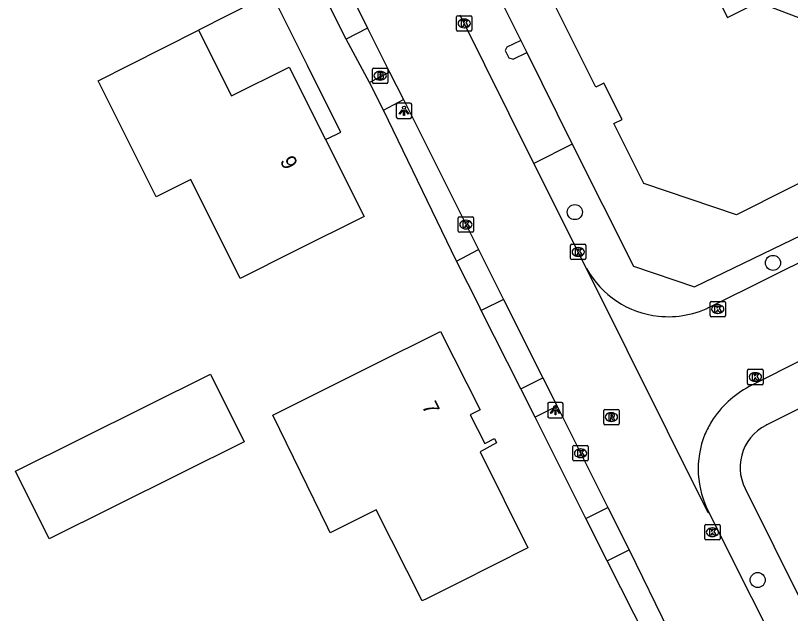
# Model space of a CAD drawing. Extents: x 157321 to 158827, y 386650 to 388532.
# Drawn here: x 158242.8 to 158293.1, y 387064.3 to 387103.1 of the extents above; entities that cross this region are included whole.
import ezdxf

# ---------------------------------------------------------------- set-up
doc = ezdxf.new("R2010")
doc.units = 0
for name, color, linetype in [('IMGEO_Berm_groen', 7, 'Continuous'), ('IMGEO_Boom', 7, 'Continuous'), ('IMGEO_Brandkraan', 7, 'Continuous'), ('IMGEO_Groenvoorziening', 7, 'Continuous'), ('IMGEO_Kolk', 7, 'Continuous'), ('IMGEO_Lichtpunt', 7, 'Continuous'), ('IMGEO_Pand', 7, 'Continuous'), ('IMGEO_Pand_nummerreeks', 7, 'Continuous'), ('IMGEO_Pand_overbouw', 7, 'Continuous'), ('IMGEO_Rijbaan_lokaal_gesloten', 7, 'Continuous'), ('IMGEO_Rioolput', 7, 'Continuous'), ('IMGEO_Voetpad_halfverhard', 7, 'Continuous'), ('IMGEO_Voetpad_open', 7, 'Continuous')]:
    doc.layers.add(name, color=color, linetype=linetype)

msp = doc.modelspace()

# ---------------------------------------------------------------- linework, layer by layer
at = {"layer": 'IMGEO_Berm_groen'}
for points in [[(158278.934, 387094.782), (158282.913, 387086.858), (158286.88, 387085.53), (158297.658, 387090.733)], [(158306.227, 387083.933), (158291.559, 387076.561), (158291.498, 387076.531), (158291.222, 387076.372), (158290.964, 387076.185), (158290.726, 387075.972), (158290.513, 387075.735), (158290.325, 387075.477), (158290.165, 387075.201), (158290.035, 387074.91), (158289.936, 387074.607), (158289.869, 387074.295), (158289.835, 387073.978), (158289.835, 387073.659), (158289.868, 387073.342), (158289.934, 387073.03), (158290.032, 387072.727), (158290.161, 387072.435), (158301.269, 387050.069)]]:
    msp.add_lwpolyline(points, dxfattribs=at)
at = {"layer": 'IMGEO_Boom'}
for centre in [(158279.115, 387090.377), (158291.962, 387087.081), (158290.971, 387066.496)]:
    msp.add_circle(centre, 0.489, dxfattribs=at)
at = {"layer": 'IMGEO_Brandkraan'}
for p, q in [((158266.066, 387099.727), (158266.918, 387099.727)), ((158265.991, 387098.801), (158265.991, 387099.653)), ((158266.479, 387099.507), (158266.504, 387099.507)), ((158266.992, 387099.653), (158266.992, 387098.801)), ((158266.918, 387098.727), (158266.066, 387098.727)), ((158266.502, 387098.947), (158266.477, 387098.947))]:
    msp.add_line(p, q, dxfattribs=at)
for points in [[(158266.066, 387099.727), (158266.918, 387099.727)], [(158265.991, 387098.801), (158265.991, 387099.653)], [(158266.339, 387099.427), (158266.339, 387099.027), (158266.552, 387099.027)], [(158266.57, 387099.427), (158266.339, 387099.427)], [(158266.518, 387099.346), (158266.464, 387099.346), (158266.464, 387099.27)], [(158266.464, 387099.27), (158266.517, 387099.27)], [(158266.526, 387099.194), (158266.464, 387099.194), (158266.464, 387099.113)], [(158266.992, 387099.653), (158266.992, 387098.801)], [(158266.918, 387098.727), (158266.066, 387098.727)], [(158266.464, 387099.113), (158266.526, 387099.113)]]:
    msp.add_lwpolyline(points, dxfattribs=at)
for centre, radius, start, end in [((158266.068, 387099.651), 0.0765, 91.552, 178.448), ((158266.068, 387099.651), 0.0765, 91.552, 178.448), ((158266.916, 387099.651), 0.0765, 1.552, 88.448), ((158266.916, 387099.651), 0.0765, 1.552, 88.448), ((158266.519, 387099.308), 0.0379, 267.8285, 90.9355), ((158266.527, 387099.153), 0.0404, 269.8759, 90.5077), ((158266.574, 387099.282), 0.145, 59.4692, 91.5367), ((158266.599, 387099.329), 0.0922, 285.5137, 58.1501), ((158266.604, 387099.137), 0.105, 301.3115, 78.989), ((158266.068, 387098.803), 0.0765, 181.552, 268.448), ((158266.068, 387098.803), 0.0765, 181.552, 268.448), ((158266.558, 387099.278), 0.251, 268.6676, 293.5347), ((158266.916, 387098.803), 0.0765, 271.552, 358.448), ((158266.916, 387098.803), 0.0765, 271.552, 358.448)]:
    msp.add_arc(centre, radius, start, end, dxfattribs=at)
for centre, major_axis, ratio, start_param, end_param in [((158266.478, 387099.227), (-0.387, 0.002), 0.722429, 4.712389, 7.853982), ((158266.503, 387099.227), (-0.39, 0.002), 0.717154, 1.570796, 4.712389)]:
    msp.add_ellipse(centre, major_axis=major_axis, ratio=ratio, start_param=start_param, end_param=end_param, dxfattribs=at)
at = {"layer": 'IMGEO_Groenvoorziening'}
for points in [[(158265.806, 387098.781), (158264.289, 387101.61)], [(158275.611, 387101.525), (158275.999, 387100.737)], [(158271.445, 387087.201), (158266.716, 387096.998)], [(158275.603, 387078.914), (158273.051, 387083.988)], [(158279.839, 387070.491), (158276.533, 387077.064)]]:
    msp.add_lwpolyline(points, dxfattribs=at)
at = {"layer": 'IMGEO_Kolk'}
for p, q in [((158271.445, 387102.198), (158271.445, 387103.05)), ((158271.52, 387103.124), (158272.372, 387103.124)), ((158271.933, 387102.904), (158271.958, 387102.904)), ((158272.446, 387103.05), (158272.446, 387102.198)), ((158271.956, 387102.344), (158271.931, 387102.344)), ((158272.372, 387102.124), (158271.52, 387102.124)), ((158271.551, 387089.144), (158271.551, 387089.996)), ((158271.626, 387090.07), (158272.478, 387090.07)), ((158272.039, 387089.85), (158272.064, 387089.85)), ((158272.552, 387089.996), (158272.552, 387089.144)), ((158272.062, 387089.29), (158272.037, 387089.29)), ((158272.478, 387089.07), (158271.626, 387089.07)), ((158278.836, 387087.364), (158278.836, 387088.216)), ((158278.911, 387088.29), (158279.763, 387088.29)), ((158279.837, 387088.216), (158279.837, 387087.364)), ((158279.324, 387088.07), (158279.349, 387088.07)), ((158279.763, 387087.29), (158278.911, 387087.29)), ((158279.347, 387087.51), (158279.322, 387087.51)), ((158287.881, 387083.656), (158287.881, 387084.508)), ((158287.956, 387084.582), (158288.808, 387084.582)), ((158288.369, 387084.362), (158288.394, 387084.362)), ((158288.882, 387084.508), (158288.882, 387083.656)), ((158288.392, 387083.802), (158288.367, 387083.802)), ((158288.808, 387083.582), (158287.956, 387083.582)), ((158290.319, 387079.248), (158290.319, 387080.1)), ((158290.394, 387080.174), (158291.246, 387080.174)), ((158291.32, 387080.1), (158291.32, 387079.248)), ((158290.807, 387079.954), (158290.832, 387079.954)), ((158291.246, 387079.174), (158290.394, 387079.174)), ((158290.83, 387079.394), (158290.805, 387079.394)), ((158278.986, 387074.3), (158278.986, 387075.152)), ((158279.061, 387075.226), (158279.913, 387075.226)), ((158279.987, 387075.152), (158279.987, 387074.3)), ((158279.474, 387075.006), (158279.499, 387075.006)), ((158279.913, 387074.226), (158279.061, 387074.226)), ((158279.497, 387074.446), (158279.472, 387074.446)), ((158287.613, 387070.101), (158288.465, 387070.101)), ((158287.538, 387069.175), (158287.538, 387070.027)), ((158288.026, 387069.881), (158288.051, 387069.881)), ((158288.539, 387070.027), (158288.539, 387069.175)), ((158288.465, 387069.101), (158287.613, 387069.101)), ((158288.049, 387069.321), (158288.024, 387069.321))]:
    msp.add_line(p, q, dxfattribs=at)
for points in [[(158271.445, 387102.198), (158271.445, 387103.05)], [(158271.52, 387103.124), (158272.372, 387103.124)], [(158271.766, 387102.824), (158271.889, 387102.824), (158271.889, 387102.673), (158272.019, 387102.824), (158272.183, 387102.824), (158272.037, 387102.673), (158272.19, 387102.424), (158272.038, 387102.424), (158271.953, 387102.588), (158271.889, 387102.521), (158271.889, 387102.424), (158271.766, 387102.424), (158271.766, 387102.824)], [(158272.446, 387103.05), (158272.446, 387102.198)], [(158272.372, 387102.124), (158271.52, 387102.124)], [(158271.551, 387089.144), (158271.551, 387089.996)], [(158271.626, 387090.07), (158272.478, 387090.07)], [(158271.872, 387089.77), (158271.995, 387089.77), (158271.995, 387089.619), (158272.125, 387089.77), (158272.289, 387089.77), (158272.143, 387089.619), (158272.296, 387089.37), (158272.144, 387089.37), (158272.059, 387089.534), (158271.995, 387089.467), (158271.995, 387089.37), (158271.872, 387089.37), (158271.872, 387089.77)], [(158272.552, 387089.996), (158272.552, 387089.144)], [(158272.478, 387089.07), (158271.626, 387089.07)], [(158278.836, 387087.364), (158278.836, 387088.216)], [(158278.911, 387088.29), (158279.763, 387088.29)], [(158279.837, 387088.216), (158279.837, 387087.364)], [(158279.157, 387087.99), (158279.28, 387087.99), (158279.28, 387087.839), (158279.41, 387087.99), (158279.574, 387087.99), (158279.428, 387087.839), (158279.581, 387087.59), (158279.429, 387087.59), (158279.344, 387087.754), (158279.28, 387087.687), (158279.28, 387087.59), (158279.157, 387087.59), (158279.157, 387087.99)], [(158279.763, 387087.29), (158278.911, 387087.29)], [(158287.881, 387083.656), (158287.881, 387084.508)], [(158287.956, 387084.582), (158288.808, 387084.582)], [(158288.202, 387084.282), (158288.325, 387084.282), (158288.325, 387084.131), (158288.455, 387084.282), (158288.619, 387084.282), (158288.473, 387084.131), (158288.626, 387083.882), (158288.474, 387083.882), (158288.389, 387084.046), (158288.325, 387083.979), (158288.325, 387083.882), (158288.202, 387083.882), (158288.202, 387084.282)], [(158288.882, 387084.508), (158288.882, 387083.656)], [(158288.808, 387083.582), (158287.956, 387083.582)], [(158290.319, 387079.248), (158290.319, 387080.1)], [(158290.394, 387080.174), (158291.246, 387080.174)], [(158291.32, 387080.1), (158291.32, 387079.248)], [(158290.64, 387079.874), (158290.763, 387079.874), (158290.763, 387079.723), (158290.893, 387079.874), (158291.057, 387079.874), (158290.911, 387079.723), (158291.064, 387079.474), (158290.912, 387079.474), (158290.827, 387079.638), (158290.763, 387079.571), (158290.763, 387079.474), (158290.64, 387079.474), (158290.64, 387079.874)], [(158291.246, 387079.174), (158290.394, 387079.174)], [(158278.986, 387074.3), (158278.986, 387075.152)], [(158279.061, 387075.226), (158279.913, 387075.226)], [(158279.987, 387075.152), (158279.987, 387074.3)], [(158279.307, 387074.926), (158279.43, 387074.926), (158279.43, 387074.775), (158279.56, 387074.926), (158279.724, 387074.926), (158279.578, 387074.775), (158279.731, 387074.526), (158279.579, 387074.526), (158279.494, 387074.69), (158279.43, 387074.623), (158279.43, 387074.526), (158279.307, 387074.526), (158279.307, 387074.926)], [(158279.913, 387074.226), (158279.061, 387074.226)], [(158287.613, 387070.101), (158288.465, 387070.101)], [(158287.538, 387069.175), (158287.538, 387070.027)], [(158287.859, 387069.801), (158287.982, 387069.801), (158287.982, 387069.65), (158288.112, 387069.801), (158288.276, 387069.801), (158288.13, 387069.65), (158288.283, 387069.401), (158288.131, 387069.401), (158288.046, 387069.565), (158287.982, 387069.498), (158287.982, 387069.401), (158287.859, 387069.401), (158287.859, 387069.801)], [(158288.539, 387070.027), (158288.539, 387069.175)], [(158288.465, 387069.101), (158287.613, 387069.101)]]:
    msp.add_lwpolyline(points, dxfattribs=at)
for centre, start, end in [((158271.522, 387103.048), 91.552, 178.448), ((158271.522, 387103.048), 91.552, 178.448), ((158272.37, 387103.048), 1.552, 88.448), ((158272.37, 387103.048), 1.552, 88.448), ((158271.522, 387102.2), 181.552, 268.448), ((158271.522, 387102.2), 181.552, 268.448), ((158272.37, 387102.2), 271.552, 358.448), ((158272.37, 387102.2), 271.552, 358.448), ((158271.628, 387089.994), 91.552, 178.448), ((158271.628, 387089.994), 91.552, 178.448), ((158272.476, 387089.994), 1.552, 88.448), ((158272.476, 387089.994), 1.552, 88.448), ((158271.628, 387089.146), 181.552, 268.448), ((158271.628, 387089.146), 181.552, 268.448), ((158272.476, 387089.146), 271.552, 358.448), ((158272.476, 387089.146), 271.552, 358.448), ((158278.913, 387088.214), 91.552, 178.448), ((158278.913, 387088.214), 91.552, 178.448), ((158279.761, 387088.214), 1.552, 88.448), ((158279.761, 387088.214), 1.552, 88.448), ((158278.913, 387087.366), 181.552, 268.448), ((158278.913, 387087.366), 181.552, 268.448), ((158279.761, 387087.366), 271.552, 358.448), ((158279.761, 387087.366), 271.552, 358.448), ((158287.958, 387084.506), 91.552, 178.448), ((158287.958, 387084.506), 91.552, 178.448), ((158288.806, 387084.506), 1.552, 88.448), ((158288.806, 387084.506), 1.552, 88.448), ((158287.958, 387083.658), 181.552, 268.448), ((158287.958, 387083.658), 181.552, 268.448), ((158288.806, 387083.658), 271.552, 358.448), ((158288.806, 387083.658), 271.552, 358.448), ((158290.396, 387080.098), 91.552, 178.448), ((158290.396, 387080.098), 91.552, 178.448), ((158291.244, 387080.098), 1.552, 88.448), ((158291.244, 387080.098), 1.552, 88.448), ((158290.396, 387079.25), 181.552, 268.448), ((158290.396, 387079.25), 181.552, 268.448), ((158291.244, 387079.25), 271.552, 358.448), ((158291.244, 387079.25), 271.552, 358.448), ((158279.063, 387075.15), 91.552, 178.448), ((158279.063, 387075.15), 91.552, 178.448), ((158279.911, 387075.15), 1.552, 88.448), ((158279.911, 387075.15), 1.552, 88.448), ((158279.063, 387074.302), 181.552, 268.448), ((158279.063, 387074.302), 181.552, 268.448), ((158279.911, 387074.302), 271.552, 358.448), ((158279.911, 387074.302), 271.552, 358.448), ((158287.615, 387070.025), 91.552, 178.448), ((158287.615, 387070.025), 91.552, 178.448), ((158288.463, 387070.025), 1.552, 88.448), ((158288.463, 387070.025), 1.552, 88.448), ((158287.615, 387069.177), 181.552, 268.448), ((158287.615, 387069.177), 181.552, 268.448), ((158288.463, 387069.177), 271.552, 358.448), ((158288.463, 387069.177), 271.552, 358.448)]:
    msp.add_arc(centre, 0.0765, start, end, dxfattribs=at)
for centre, major_axis, ratio, start_param, end_param in [((158271.932, 387102.624), (-0.387, 0.002), 0.722429, 4.712389, 7.853982), ((158271.957, 387102.624), (-0.39, 0.002), 0.717154, 1.570796, 4.712389), ((158272.038, 387089.57), (-0.387, 0.002), 0.722429, 4.712389, 7.853982), ((158272.063, 387089.57), (-0.39, 0.002), 0.717154, 1.570796, 4.712389), ((158279.323, 387087.79), (-0.387, 0.002), 0.722429, 4.712389, 7.853982), ((158279.348, 387087.79), (-0.39, 0.002), 0.717154, 1.570796, 4.712389), ((158288.368, 387084.082), (-0.387, 0.002), 0.722429, 4.712389, 7.853982), ((158288.393, 387084.082), (-0.39, 0.002), 0.717154, 1.570796, 4.712389), ((158290.806, 387079.674), (-0.387, 0.002), 0.722429, 4.712389, 7.853982), ((158290.831, 387079.674), (-0.39, 0.002), 0.717154, 1.570796, 4.712389), ((158279.473, 387074.726), (-0.387, 0.002), 0.722429, 4.712389, 7.853982), ((158279.498, 387074.726), (-0.39, 0.002), 0.717154, 1.570796, 4.712389), ((158288.025, 387069.601), (-0.387, 0.002), 0.722429, 4.712389, 7.853982), ((158288.05, 387069.601), (-0.39, 0.002), 0.717154, 1.570796, 4.712389)]:
    msp.add_ellipse(centre, major_axis=major_axis, ratio=ratio, start_param=start_param, end_param=end_param, dxfattribs=at)
at = {"layer": 'IMGEO_Lichtpunt'}
for p, q in [((158267.539, 387097.359), (158267.539, 387096.552)), ((158267.539, 387097.359), (158267.539, 387096.552)), ((158268.441, 387097.454), (158267.633, 387097.454)), ((158268.441, 387097.454), (158267.633, 387097.454)), ((158268.535, 387096.552), (158268.535, 387097.359)), ((158268.535, 387096.552), (158268.535, 387097.359)), ((158267.633, 387096.458), (158268.441, 387096.458)), ((158267.633, 387096.458), (158268.441, 387096.458)), ((158277.354, 387077.933), (158277.354, 387077.126)), ((158277.354, 387077.933), (158277.354, 387077.126)), ((158278.256, 387078.028), (158277.448, 387078.028)), ((158278.256, 387078.028), (158277.448, 387078.028)), ((158278.35, 387077.126), (158278.35, 387077.933)), ((158278.35, 387077.126), (158278.35, 387077.933)), ((158277.448, 387077.032), (158278.256, 387077.032)), ((158277.448, 387077.032), (158278.256, 387077.032))]:
    msp.add_line(p, q, dxfattribs=at)
for points in [[(158267.913, 387097.023), (158267.952, 387096.995), (158267.764, 387096.733), (158267.726, 387096.76), (158267.913, 387097.023)], [(158268.015, 387096.975), (158268.062, 387096.975), (158268.062, 387096.653), (158268.015, 387096.653), (158268.015, 387096.975)], [(158268.125, 387096.995), (158268.163, 387097.022), (158268.35, 387096.76), (158268.311, 387096.732), (158268.125, 387096.995)], [(158277.728, 387077.597), (158277.767, 387077.569), (158277.579, 387077.307), (158277.541, 387077.334), (158277.728, 387077.597)], [(158277.94, 387077.569), (158277.978, 387077.596), (158278.165, 387077.334), (158278.126, 387077.306), (158277.94, 387077.569)], [(158277.83, 387077.549), (158277.877, 387077.549), (158277.877, 387077.227), (158277.83, 387077.227), (158277.83, 387077.549)]]:
    msp.add_lwpolyline(points, dxfattribs=at)
for centre in [(158268.038, 387097.157), (158277.853, 387077.731)]:
    msp.add_circle(centre, 0.0994, dxfattribs=at)
for centre, start, end in [((158267.633, 387097.359), 90, 180), ((158267.633, 387097.359), 90, 180), ((158268.441, 387097.359), 0, 90), ((158268.441, 387097.359), 0, 90), ((158267.633, 387096.552), 180, 270), ((158267.633, 387096.552), 180, 270), ((158268.441, 387096.552), 270, 0), ((158268.441, 387096.552), 270, 360), ((158277.448, 387077.933), 90, 180), ((158277.448, 387077.933), 90, 180), ((158278.256, 387077.933), 0, 90), ((158278.256, 387077.933), 0, 90), ((158277.448, 387077.126), 180, 270), ((158277.448, 387077.126), 180, 270), ((158278.256, 387077.126), 270, 0), ((158278.256, 387077.126), 270, 360)]:
    msp.add_arc(centre, 0.0946, start, end, dxfattribs=at)
at = {"layer": 'IMGEO_Pand'}
for points in [[(158304.047, 387106.495), (158305.451, 387103.724), (158307.711, 387099.264), (158298.659, 387094.763), (158298.397, 387095.268), (158296.081, 387094.106), (158296.337, 387093.595), (158289.603, 387090.196), (158283.59, 387092.23), (158281.648, 387096.13), (158282.178, 387096.394), (158281.004, 387098.747), (158280.482, 387098.48), (158276.774, 387105.916), (158281.246, 387108.155), (158285.35, 387110.209), (158289.017, 387102.999), (158291.005, 387104.01), (158294.973, 387102.492), (158295.198, 387102.044), (158304.047, 387106.495)], [(158248.206, 387098.888), (158250.26, 387099.928), (158254.72, 387102.186), (158256.858, 387097.915), (158260.595, 387099.785), (158262.95, 387095.081), (158265.452, 387090.085), (158260.979, 387087.852), (158257.418, 387086.074), (158254.21, 387092.499), (158251.958, 387091.375), (158248.206, 387098.888)], [(158263.094, 387069.88), (158259.532, 387077.193), (158265.93, 387080.392), (158270.402, 387082.627), (158272.967, 387077.535), (158272.333, 387077.216), (158273.269, 387075.358), (158273.903, 387075.677), (158274.046, 387075.391), (158272.982, 387074.825), (158276.075, 387068.577), (158271.608, 387066.332), (158269.55, 387065.298), (158269.215, 387065.135), (158266.242, 387071.051), (158263.255, 387069.55), (158263.094, 387069.88)], [(158245.034, 387069.165), (158242.846, 387073.553), (158255.494, 387079.859), (158257.682, 387075.471), (158245.034, 387069.165)]]:
    msp.add_lwpolyline(points, dxfattribs=at)
at = {"layer": 'IMGEO_Pand_overbouw'}
msp.add_lwpolyline([(158254.72, 387102.186), (158256.858, 387097.915), (158260.595, 387099.785), (158262.95, 387095.081), (158263.642, 387095.418), (158263.933, 387095.559), (158263.727, 387095.975), (158261.78, 387099.887), (158261.588, 387100.272), (158259.637, 387104.194), (158259.445, 387104.578), (158258.473, 387104.086)], close=True, dxfattribs=at)
at = {"layer": 'IMGEO_Rijbaan_lokaal_gesloten'}
for points in [[(158262.887, 387107.923), (158263.66, 387106.381), (158265.681, 387102.305)], [(158276.466, 387093.53), (158271.685, 387103.152)], [(158265.681, 387102.305), (158267.093, 387099.462)], [(158267.093, 387099.462), (158268.003, 387097.678)], [(158268.003, 387097.678), (158272.862, 387087.946)], [(158279.878, 387086.711), (158276.466, 387093.53)], [(158288.028, 387084.3), (158298.322, 387089.429)], [(158272.862, 387087.946), (158274.496, 387084.698)], [(158287.828, 387070.85), (158287.758, 387070.854), (158279.878, 387086.711)], [(158304.985, 387086.394), (158290.427, 387079.048)], [(158274.496, 387084.698), (158277.038, 387079.619)], [(158277.038, 387079.619), (158277.959, 387077.778)], [(158277.959, 387077.778), (158281.252, 387071.197)], [(158281.252, 387071.197), (158282.628, 387068.447)], [(158298.852, 387048.875), (158287.828, 387070.85)], [(158282.628, 387068.447), (158285.21, 387063.184)]]:
    msp.add_lwpolyline(points, dxfattribs=at)
for centre, radius, start, end in [((158285.179, 387089.646), 6.059, 208.9773, 263.9495), ((158285.177, 387089.645), 6.058, 263.9596, 298.0721), ((158293.352, 387073.442), 6.323, 117.5563, 148.1709), ((158293.476, 387073.372), 6.465, 148.2185, 156.3632), ((158293.146, 387073.7), 6.034, 157.965, 208.1911)]:
    msp.add_arc(centre, radius, start, end, dxfattribs=at)
at = {"layer": 'IMGEO_Rioolput'}
for p, q in [((158280.985, 387076.647), (158280.985, 387077.499)), ((158281.06, 387077.573), (158281.912, 387077.573)), ((158281.473, 387077.353), (158281.498, 387077.353)), ((158281.986, 387077.499), (158281.986, 387076.647)), ((158281.496, 387076.793), (158281.471, 387076.793)), ((158281.912, 387076.573), (158281.06, 387076.573))]:
    msp.add_line(p, q, dxfattribs=at)
for points in [[(158280.985, 387076.647), (158280.985, 387077.499)], [(158281.06, 387077.573), (158281.912, 387077.573)], [(158281.574, 387077.271), (158281.322, 387077.273), (158281.322, 387076.873)], [(158281.5, 387077.192), (158281.446, 387077.192), (158281.446, 387077.111)], [(158281.446, 387077.111), (158281.498, 387077.111)], [(158281.986, 387077.499), (158281.986, 387076.647)], [(158281.322, 387076.873), (158281.446, 387076.873), (158281.446, 387077.035), (158281.457, 387077.035)], [(158281.504, 387077.006), (158281.575, 387076.873), (158281.715, 387076.873), (158281.65, 387076.999)], [(158281.912, 387076.573), (158281.06, 387076.573)]]:
    msp.add_lwpolyline(points, dxfattribs=at)
for centre, radius, start, end in [((158281.062, 387077.497), 0.0765, 91.552, 178.448), ((158281.062, 387077.497), 0.0765, 91.552, 178.448), ((158281.482, 387077.3), 0.19, 274.7715, 282.9687), ((158281.506, 387077.096), 0.0964, 77.0061, 93.1865), ((158281.52, 387077.153), 0.0378, 276.6634, 79.6772), ((158281.573, 387077.161), 0.109, 350.3612, 89.416), ((158281.571, 387077.161), 0.112, 277.5842, 350.9817), ((158281.91, 387077.497), 0.0765, 1.552, 88.448), ((158281.91, 387077.497), 0.0765, 1.552, 88.448), ((158281.062, 387076.649), 0.0765, 181.552, 268.448), ((158281.062, 387076.649), 0.0765, 181.552, 268.448), ((158281.456, 387076.982), 0.0533, 26.0293, 88.6989), ((158281.555, 387076.946), 0.108, 29.5134, 73.7905), ((158281.91, 387076.649), 0.0765, 271.552, 358.448), ((158281.91, 387076.649), 0.0765, 271.552, 358.448)]:
    msp.add_arc(centre, radius, start, end, dxfattribs=at)
for centre, major_axis, ratio, start_param, end_param in [((158281.472, 387077.073), (-0.387, 0.002), 0.722429, 4.712389, 7.853982), ((158281.497, 387077.073), (-0.39, 0.002), 0.717154, 1.570796, 4.712389)]:
    msp.add_ellipse(centre, major_axis=major_axis, ratio=ratio, start_param=start_param, end_param=end_param, dxfattribs=at)
at = {"layer": 'IMGEO_Voetpad_halfverhard'}
for points in [[(158279.839, 387070.491), (158281.252, 387071.197)], [(158281.221, 387067.743), (158279.839, 387070.491)]]:
    msp.add_lwpolyline(points, dxfattribs=at)
at = {"layer": 'IMGEO_Voetpad_open'}
for points in [[(158264.289, 387101.61), (158262.265, 387105.678), (158261.678, 387106.873)], [(158274.193, 387104.401), (158275.611, 387101.525)], [(158265.681, 387102.305), (158264.289, 387101.61)], [(158275.611, 387101.525), (158274.706, 387101.076), (158274.606, 387100.872), (158274.842, 387100.397), (158275.109, 387100.295), (158275.999, 387100.737)], [(158275.999, 387100.737), (158278.934, 387094.782)], [(158267.093, 387099.462), (158265.806, 387098.781)], [(158266.716, 387096.998), (158265.806, 387098.781)], [(158266.716, 387096.998), (158268.003, 387097.678)], [(158278.934, 387094.782), (158276.466, 387093.53)], [(158271.445, 387087.201), (158272.862, 387087.946)], [(158273.051, 387083.988), (158272.901, 387084.287), (158271.445, 387087.201)], [(158274.496, 387084.698), (158273.051, 387083.988)], [(158275.603, 387078.914), (158277.038, 387079.619)], [(158276.533, 387077.064), (158275.603, 387078.914)], [(158277.959, 387077.778), (158276.533, 387077.064)], [(158281.221, 387067.743), (158282.628, 387068.447)], [(158283.847, 387062.521), (158281.221, 387067.743)]]:
    msp.add_lwpolyline(points, dxfattribs=at)

# ---------------------------------------------------------------- texts
at = {"layer": 'IMGEO_Pand_nummerreeks'}
for s, rotation, p in [('9', 296.5981, (158259.967, 387093.714)), ('7', 296.7283, (158269.171, 387077.781))]:
    msp.add_text(s, height=1, rotation=rotation, dxfattribs=at).set_placement(p)

doc.saveas('drawing.dxf')
